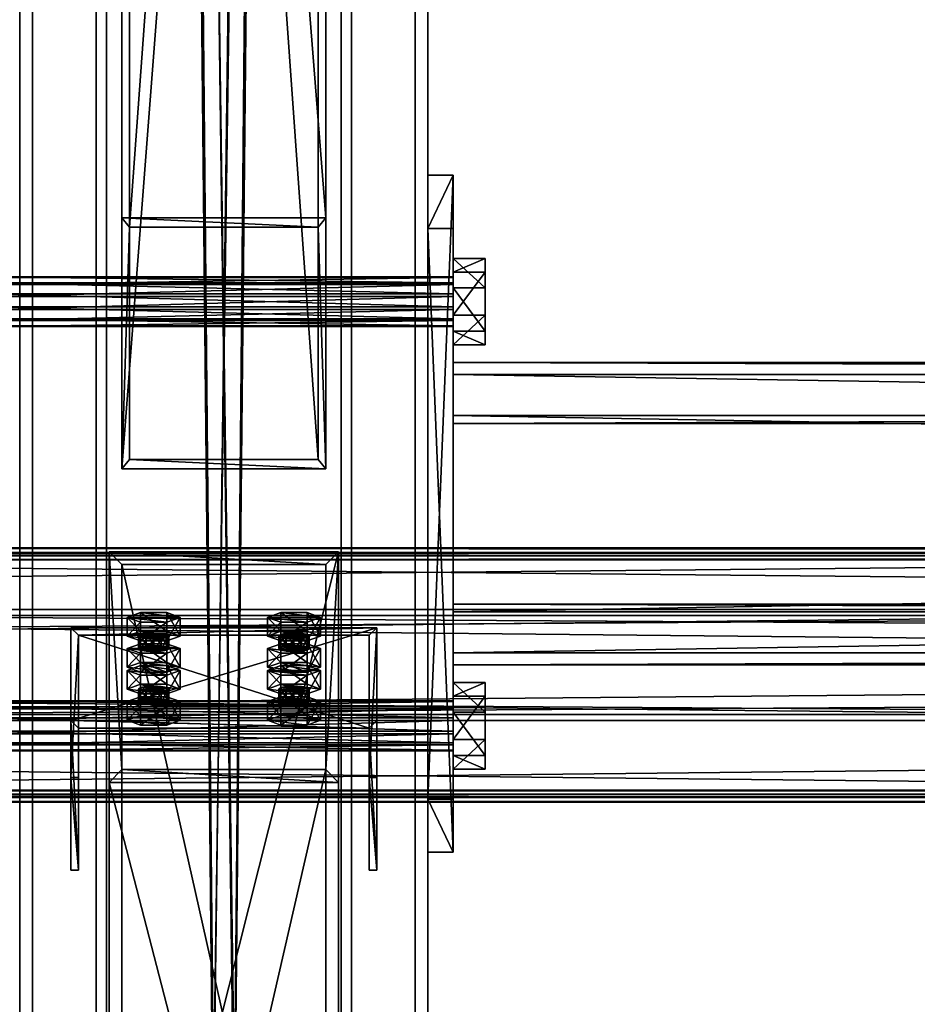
# Model space of a CAD drawing. Header units: millimetres. Extents: x -333 to 67333, y -930 to 39730.
# Tile 637 of 656: x 5420 to 5772, y 24883 to 25269. Entities that reach past the tile are written whole.
import ezdxf

# ---------------------------------------------------------------- set-up
doc = ezdxf.new("R2010")
doc.units = ezdxf.units.MM
for name, color, linetype in [('13', 7, 'Continuous'), ('3', 7, 'Continuous'), ('4', 7, 'Continuous'), ('5', 7, 'Continuous'), ('6', 7, 'Continuous'), ('7', 7, 'Continuous'), ('95', 7, 'Continuous'), ('99', 7, 'Continuous')]:
    doc.layers.add(name, color=color, linetype=linetype)

msp = doc.modelspace()

# ---------------------------------------------------------------- meshes
at = {"layer": '13', "color": 30}
mesh = msp.add_polyface(dxfattribs=at)
corners = [(-330.01, 24965.81, 6372.77), (-330.01, 25038.2, 6357.38), (6099.99, 25038.2, 6357.38), (6099.99, 24965.81, 6372.77), (-330.01, 24997.03, 6163.71), (6099.99, 24997.03, 6163.71), (-330.01, 25057.68, 6150.82), (6099.99, 25057.68, 6150.82), (-330.01, 25060.38, 6163.54), (6099.99, 25060.38, 6163.54), (-330.01, 25062.33, 6163.12), (6099.99, 25062.33, 6163.12), (-330.01, 25059.22, 6148.45), (6099.99, 25059.22, 6148.45), (-330.01, 24994.66, 6162.17), (6099.99, 24994.66, 6162.17), (-330.01, 25035.82, 6355.84), (6099.99, 25035.82, 6355.84), (-330.01, 24967.35, 6370.4), (6099.99, 24967.35, 6370.4), (-330.01, 24964.65, 6357.68), (6099.99, 24964.65, 6357.68), (-330.01, 24962.69, 6358.1), (6099.99, 24962.69, 6358.1)]
mesh.append_faces([[corners[k] for k in face] for face in [(0, 2, 3, 3), (1, 5, 2, 2), (4, 7, 5, 5), (6, 9, 7, 7), (8, 11, 9, 9), (10, 13, 11, 11), (12, 15, 13, 13), (14, 17, 15, 15), (16, 19, 17, 17), (18, 21, 19, 19), (20, 23, 21, 21), (22, 3, 23, 23), (20, 0, 22, 22), (8, 12, 10, 10), (11, 7, 9, 9)]], dxfattribs={"vtx0": -1, "color": 30})
mesh.append_faces([[corners[k] for k in face] for face in [(0, 16, 1, 1), (16, 0, 18, 18), (18, 0, 20, 20), (12, 6, 14, 14), (14, 1, 16, 16), (3, 19, 23, 23), (19, 2, 17, 17), (17, 2, 15, 15), (15, 5, 13, 13)]], dxfattribs={"vtx0": -1, "vtx1": -1, "color": 30})
mesh.append_faces([[corners[k] for k in face] for face in [(12, 8, 6, 6), (14, 6, 4, 4), (14, 4, 1, 1), (7, 11, 13, 13), (19, 3, 2, 2), (15, 2, 5, 5), (13, 5, 7, 7)]], dxfattribs={"vtx0": -1, "vtx2": -1, "vtx3": -1, "color": 30})
mesh.append_faces([[corners[k] for k in face] for face in [(21, 23, 19, 19)]], dxfattribs={"vtx1": -1, "color": 30})
mesh.append_faces([[corners[k] for k in face] for face in [(0, 1, 2, 2), (1, 4, 5, 5), (4, 6, 7, 7), (6, 8, 9, 9), (8, 10, 11, 11), (10, 12, 13, 13), (12, 14, 15, 15), (14, 16, 17, 17), (16, 18, 19, 19), (18, 20, 21, 21), (20, 22, 23, 23), (22, 0, 3, 3)]], dxfattribs={"vtx2": -1, "vtx3": -1, "color": 30})
mesh = msp.add_polyface(dxfattribs=at)
corners = [(4899.99, 24965.81, 6372.77), (4899.99, 25038.2, 6357.38), (11699.99, 25038.2, 6357.38), (11699.99, 24965.81, 6372.77), (4899.99, 24997.03, 6163.71), (11699.99, 24997.03, 6163.71), (4899.99, 25057.68, 6150.82), (11699.99, 25057.68, 6150.82), (4899.99, 25060.38, 6163.54), (11699.99, 25060.38, 6163.54), (4899.99, 25062.33, 6163.12), (11699.99, 25062.33, 6163.12), (4899.99, 25059.22, 6148.45), (11699.99, 25059.22, 6148.45), (4899.99, 24994.66, 6162.17), (11699.99, 24994.66, 6162.17), (4899.99, 25035.82, 6355.84), (11699.99, 25035.82, 6355.84), (4899.99, 24967.35, 6370.4), (11699.99, 24967.35, 6370.4), (4899.99, 24964.65, 6357.68), (11699.99, 24964.65, 6357.68), (4899.99, 24962.69, 6358.1), (11699.99, 24962.69, 6358.1)]
mesh.append_faces([[corners[k] for k in face] for face in [(0, 2, 3, 3), (1, 5, 2, 2), (4, 7, 5, 5), (6, 9, 7, 7), (8, 11, 9, 9), (10, 13, 11, 11), (12, 15, 13, 13), (14, 17, 15, 15), (16, 19, 17, 17), (18, 21, 19, 19), (20, 23, 21, 21), (22, 3, 23, 23), (20, 0, 22, 22), (8, 12, 10, 10), (11, 7, 9, 9)]], dxfattribs={"vtx0": -1, "color": 30})
mesh.append_faces([[corners[k] for k in face] for face in [(0, 16, 1, 1), (16, 0, 18, 18), (18, 0, 20, 20), (12, 6, 14, 14), (14, 1, 16, 16), (3, 19, 23, 23), (19, 2, 17, 17), (17, 2, 15, 15), (15, 5, 13, 13)]], dxfattribs={"vtx0": -1, "vtx1": -1, "color": 30})
mesh.append_faces([[corners[k] for k in face] for face in [(12, 8, 6, 6), (14, 6, 4, 4), (14, 4, 1, 1), (7, 11, 13, 13), (19, 3, 2, 2), (15, 2, 5, 5), (13, 5, 7, 7)]], dxfattribs={"vtx0": -1, "vtx2": -1, "vtx3": -1, "color": 30})
mesh.append_faces([[corners[k] for k in face] for face in [(21, 23, 19, 19)]], dxfattribs={"vtx1": -1, "color": 30})
mesh.append_faces([[corners[k] for k in face] for face in [(0, 1, 2, 2), (1, 4, 5, 5), (4, 6, 7, 7), (6, 8, 9, 9), (8, 10, 11, 11), (10, 12, 13, 13), (12, 14, 15, 15), (14, 16, 17, 17), (16, 18, 19, 19), (18, 20, 21, 21), (20, 22, 23, 23), (22, 0, 3, 3)]], dxfattribs={"vtx2": -1, "vtx3": -1, "color": 30})
at = {"layer": '3', "color": 91}
mesh = msp.add_polyface(dxfattribs=at)
corners = [(5537, 25097.01, 5976.91), (5463, 25097.01, 5976.91), (5463, 26137.01, 3783.11), (5537, 26137.01, 3783.11), (5463, 25188.08, 5957.55), (5463, 26203.88, 3814.81), (5537, 25188.08, 5957.55), (5537, 26203.88, 3814.81), (5540, 25093.32, 5977.69), (5540, 25191.77, 5956.77), (5540, 26206.59, 3816.09), (5540, 26134.3, 3781.82), (5460, 25191.77, 5956.77), (5460, 26206.59, 3816.09), (5460, 25093.32, 5977.69), (5460, 26134.3, 3781.82)]
mesh.append_faces([[corners[k] for k in face] for face in [(0, 2, 3, 3), (1, 5, 2, 2), (4, 7, 5, 5), (6, 3, 7, 7), (8, 10, 11, 11), (9, 13, 10, 10), (12, 15, 13, 13), (14, 11, 15, 15)]], dxfattribs={"vtx0": -1, "color": 91})
mesh.append_faces([[corners[k] for k in face] for face in [(9, 6, 12, 12), (6, 8, 0, 0), (0, 8, 1, 1), (12, 4, 14, 14), (4, 12, 6, 6), (14, 1, 8, 8), (11, 3, 15, 15), (3, 10, 7, 7), (7, 10, 5, 5), (15, 2, 13, 13), (2, 15, 3, 3), (13, 5, 10, 10)]], dxfattribs={"vtx0": -1, "vtx1": -1, "color": 91})
mesh.append_faces([[corners[k] for k in face] for face in [(6, 9, 8, 8), (14, 4, 1, 1), (3, 11, 10, 10), (13, 2, 5, 5)]], dxfattribs={"vtx0": -1, "vtx2": -1, "vtx3": -1, "color": 91})
mesh.append_faces([[corners[k] for k in face] for face in [(0, 1, 2, 2), (1, 4, 5, 5), (4, 6, 7, 7), (6, 0, 3, 3), (8, 9, 10, 10), (9, 12, 13, 13), (12, 14, 15, 15), (14, 8, 11, 11)]], dxfattribs={"vtx2": -1, "vtx3": -1, "color": 91})
at = {"layer": '4', "color": 171}
mesh = msp.add_polyface(dxfattribs=at)
corners = [(5460, 25055.81, 5985.67), (5540, 25055.81, 5985.67), (5540, 24699.69, 5226.59), (5460, 24699.69, 5226.59), (5540, 24975.46, 6002.74), (5540, 24627.27, 5260.57), (5460, 24975.46, 6002.74), (5460, 24627.27, 5260.57), (5455, 25060.84, 5984.6), (5455, 24970.44, 6003.81), (5455, 24622.74, 5262.69), (5455, 24704.22, 5224.47), (5545, 24970.44, 6003.81), (5545, 24622.74, 5262.69), (5545, 25060.84, 5984.6), (5545, 24704.22, 5224.47)]
mesh.append_faces([[corners[k] for k in face] for face in [(0, 2, 3, 3), (1, 5, 2, 2), (4, 7, 5, 5), (6, 3, 7, 7), (8, 10, 11, 11), (9, 13, 10, 10), (12, 15, 13, 13), (14, 11, 15, 15)]], dxfattribs={"vtx0": -1, "color": 171})
mesh.append_faces([[corners[k] for k in face] for face in [(9, 6, 12, 12), (6, 8, 0, 0), (0, 8, 1, 1), (12, 4, 14, 14), (4, 12, 6, 6), (14, 1, 8, 8), (11, 3, 15, 15), (3, 10, 7, 7), (7, 10, 5, 5), (15, 2, 13, 13), (2, 15, 3, 3), (13, 5, 10, 10)]], dxfattribs={"vtx0": -1, "vtx1": -1, "color": 171})
mesh.append_faces([[corners[k] for k in face] for face in [(6, 9, 8, 8), (14, 4, 1, 1), (3, 11, 10, 10), (13, 2, 5, 5)]], dxfattribs={"vtx0": -1, "vtx2": -1, "vtx3": -1, "color": 171})
mesh.append_faces([[corners[k] for k in face] for face in [(0, 1, 2, 2), (1, 4, 5, 5), (4, 6, 7, 7), (6, 0, 3, 3), (8, 9, 10, 10), (9, 12, 13, 13), (12, 14, 15, 15), (14, 8, 11, 11)]], dxfattribs={"vtx2": -1, "vtx3": -1, "color": 171})
at = {"layer": '5', "color": 131}
mesh = msp.add_polyface(dxfattribs=at)
corners = [(5454, 29385.28, 2984), (5546, 29385.28, 2984), (5546, 19415.31, 2984), (5454, 19415.31, 2984), (5546, 29385.28, 3076), (5546, 19415.31, 3076), (5454, 29385.28, 3076), (5454, 19415.31, 3076), (5450, 29385.28, 2980), (5450, 29385.28, 3080), (5450, 19415.31, 3080), (5450, 19415.31, 2980), (5550, 29385.28, 3080), (5550, 19415.31, 3080), (5550, 29385.28, 2980), (5550, 19415.31, 2980)]
mesh.append_faces([[corners[k] for k in face] for face in [(0, 2, 3, 3), (1, 5, 2, 2), (4, 7, 5, 5), (6, 3, 7, 7), (8, 10, 11, 11), (9, 13, 10, 10), (12, 15, 13, 13), (14, 11, 15, 15)]], dxfattribs={"vtx0": -1, "color": 131})
mesh.append_faces([[corners[k] for k in face] for face in [(9, 6, 12, 12), (6, 8, 0, 0), (0, 8, 1, 1), (12, 4, 14, 14), (4, 12, 6, 6), (14, 1, 8, 8), (11, 3, 15, 15), (3, 10, 7, 7), (7, 10, 5, 5), (15, 2, 13, 13), (2, 15, 3, 3), (13, 5, 10, 10)]], dxfattribs={"vtx0": -1, "vtx1": -1, "color": 131})
mesh.append_faces([[corners[k] for k in face] for face in [(6, 9, 8, 8), (14, 4, 1, 1), (3, 11, 10, 10), (13, 2, 5, 5)]], dxfattribs={"vtx0": -1, "vtx2": -1, "vtx3": -1, "color": 131})
mesh.append_faces([[corners[k] for k in face] for face in [(0, 1, 2, 2), (1, 4, 5, 5), (4, 6, 7, 7), (6, 0, 3, 3), (8, 9, 10, 10), (9, 12, 13, 13), (12, 14, 15, 15), (14, 8, 11, 11)]], dxfattribs={"vtx2": -1, "vtx3": -1, "color": 131})
mesh = msp.add_polyface(dxfattribs=at)
corners = [(11009.95, 25111.2, 6008.63), (11009.95, 25021.21, 6027.75), (5589.94, 25021.21, 6027.75), (5589.94, 25111.2, 6008.63), (11009.95, 25040.33, 6117.74), (5589.94, 25040.33, 6117.74), (11009.95, 25130.32, 6098.62), (5589.94, 25130.32, 6098.62), (11009.95, 25114.28, 6003.88), (11009.95, 25135.07, 6101.7), (5589.94, 25135.07, 6101.7), (5589.94, 25114.28, 6003.88), (11009.95, 25037.25, 6122.49), (5589.94, 25037.25, 6122.49), (11009.95, 25016.46, 6024.67), (5589.94, 25016.46, 6024.67)]
mesh.append_faces([[corners[k] for k in face] for face in [(0, 2, 3, 3), (1, 5, 2, 2), (4, 7, 5, 5), (6, 3, 7, 7), (8, 10, 11, 11), (9, 13, 10, 10), (12, 15, 13, 13), (14, 11, 15, 15)]], dxfattribs={"vtx0": -1, "color": 131})
mesh.append_faces([[corners[k] for k in face] for face in [(6, 8, 0, 0), (12, 4, 14, 14), (11, 3, 15, 15), (3, 10, 7, 7), (7, 10, 5, 5), (15, 2, 13, 13), (2, 15, 3, 3), (13, 5, 10, 10)]], dxfattribs={"vtx0": -1, "vtx1": -1, "color": 131})
mesh.append_faces([[corners[k] for k in face] for face in [(9, 6, 4, 4), (6, 9, 8, 8), (0, 8, 14, 14), (4, 12, 9, 9), (14, 4, 1, 1), (14, 1, 0, 0), (3, 11, 10, 10), (13, 2, 5, 5)]], dxfattribs={"vtx0": -1, "vtx2": -1, "vtx3": -1, "color": 131})
mesh.append_faces([[corners[k] for k in face] for face in [(0, 1, 2, 2), (1, 4, 5, 5), (4, 6, 7, 7), (6, 0, 3, 3), (8, 9, 10, 10), (9, 12, 13, 13), (12, 14, 15, 15), (14, 8, 11, 11)]], dxfattribs={"vtx2": -1, "vtx3": -1, "color": 131})
at = {"layer": '6', "color": 2}
mesh = msp.add_polyface(dxfattribs=at)
corners = [(5420, 19420.14, 7183.53), (5580, 19420.14, 7183.53), (5580, 30845.34, 4755.1), (5420, 30845.34, 4755.1), (5420, 19420.14, 7347.1), (5420, 30878.6, 4911.61), (5580, 19420.14, 7347.1), (5580, 30878.6, 4911.61), (5575, 30846.38, 4759.99), (5425, 30846.38, 4759.99), (5425, 30877.56, 4906.72), (5575, 30877.56, 4906.72), (5425, 19420.14, 7341.99), (5575, 19420.14, 7341.99), (5425, 19420.14, 7188.64), (5575, 19420.14, 7188.64)]
mesh.append_faces([[corners[k] for k in face] for face in [(0, 2, 3, 3), (4, 3, 5, 5), (6, 5, 7, 7), (1, 7, 2, 2), (12, 11, 10, 10), (14, 10, 9, 9), (15, 9, 8, 8), (13, 8, 11, 11)]], dxfattribs={"vtx0": -1, "color": 2})
mesh.append_faces([[corners[k] for k in face] for face in [(2, 8, 3, 3), (8, 7, 11, 11), (11, 7, 10, 10), (3, 9, 5, 5), (9, 3, 8, 8), (5, 10, 7, 7), (4, 12, 0, 0), (12, 6, 13, 13), (13, 6, 15, 15), (0, 14, 1, 1), (14, 0, 12, 12), (1, 15, 6, 6)]], dxfattribs={"vtx0": -1, "vtx1": -1, "color": 2})
mesh.append_faces([[corners[k] for k in face] for face in [(8, 2, 7, 7), (5, 9, 10, 10), (12, 4, 6, 6), (1, 14, 15, 15)]], dxfattribs={"vtx0": -1, "vtx2": -1, "vtx3": -1, "color": 2})
mesh.append_faces([[corners[k] for k in face] for face in [(0, 1, 2, 2), (4, 0, 3, 3), (6, 4, 5, 5), (1, 6, 7, 7), (12, 13, 11, 11), (14, 12, 10, 10), (15, 14, 9, 9), (13, 15, 8, 8)]], dxfattribs={"vtx2": -1, "vtx3": -1, "color": 2})
at = {"layer": '7', "color": 6}
mesh = msp.add_polyface(dxfattribs=at)
corners = [(5559.99, 25031.04, 6333.35), (5439.99, 25031.04, 6333.35), (5439.99, 24994.66, 6162.17), (5559.99, 24994.66, 6162.17), (5439.99, 24972.35, 6345.82), (5439.99, 24935.97, 6174.64), (5442.99, 24972.35, 6345.82), (5442.99, 24935.97, 6174.64), (5442.99, 25028.11, 6333.97), (5442.99, 24991.72, 6162.79), (5556.99, 25028.11, 6333.97), (5556.99, 24991.72, 6162.79), (5556.99, 24972.35, 6345.82), (5556.99, 24935.97, 6174.64), (5559.99, 24972.35, 6345.82), (5559.99, 24935.97, 6174.64)]
mesh.append_faces([[corners[k] for k in face] for face in [(0, 2, 3, 3), (1, 5, 2, 2), (4, 7, 5, 5), (6, 9, 7, 7), (8, 11, 9, 9), (10, 13, 11, 11), (12, 15, 13, 13), (14, 3, 15, 15), (12, 0, 14, 14), (7, 2, 5, 5)]], dxfattribs={"vtx0": -1, "color": 6})
mesh.append_faces([[corners[k] for k in face] for face in [(1, 8, 4, 4), (8, 0, 10, 10), (10, 0, 12, 12), (3, 11, 15, 15), (11, 2, 9, 9), (9, 2, 7, 7)]], dxfattribs={"vtx0": -1, "vtx1": -1, "color": 6})
mesh.append_faces([[corners[k] for k in face] for face in [(8, 1, 0, 0), (11, 3, 2, 2)]], dxfattribs={"vtx0": -1, "vtx2": -1, "vtx3": -1, "color": 6})
mesh.append_faces([[corners[k] for k in face] for face in [(6, 4, 8, 8), (13, 15, 11, 11)]], dxfattribs={"vtx1": -1, "color": 6})
mesh.append_faces([[corners[k] for k in face] for face in [(0, 1, 2, 2), (1, 4, 5, 5), (4, 6, 7, 7), (6, 8, 9, 9), (8, 10, 11, 11), (10, 12, 13, 13), (12, 14, 15, 15), (14, 0, 3, 3)]], dxfattribs={"vtx2": -1, "vtx3": -1, "color": 6})
at = {"layer": '95', "color": 7}
mesh = msp.add_polyface(dxfattribs=at)
corners = [(5409.94, 25168.69, 6043.43), (5409.94, 25166.34, 6038.82), (5589.94, 25166.34, 6038.82), (5589.94, 25168.69, 6043.43), (5409.94, 25162, 6036), (5589.94, 25162, 6036), (5409.94, 25156.83, 6035.73), (5589.94, 25156.83, 6035.73), (5409.94, 25152.22, 6038.08), (5589.94, 25152.22, 6038.08), (5409.94, 25149.4, 6042.42), (5589.94, 25149.4, 6042.42), (5409.94, 25149.13, 6047.59), (5589.94, 25149.13, 6047.59), (5409.94, 25151.48, 6052.2), (5589.94, 25151.48, 6052.2), (5409.94, 25155.82, 6055.02), (5589.94, 25155.82, 6055.02), (5409.94, 25160.99, 6055.29), (5589.94, 25160.99, 6055.29), (5409.94, 25165.6, 6052.94), (5589.94, 25165.6, 6052.94), (5409.94, 25168.42, 6048.6), (5589.94, 25168.42, 6048.6), (5589.94, 25175.85, 6041.91), (5589.94, 25164.26, 6029.04), (5602.44, 25164.26, 6029.04), (5602.44, 25175.85, 6041.91), (5589.94, 25147.32, 6032.64), (5602.44, 25147.32, 6032.64), (5589.94, 25141.97, 6049.11), (5602.44, 25141.97, 6049.11), (5589.94, 25153.56, 6061.99), (5602.44, 25153.56, 6061.99), (5589.94, 25170.5, 6058.39), (5602.44, 25170.5, 6058.39), (5397.44, 25175.85, 6041.91), (5397.44, 25164.26, 6029.04), (5409.94, 25164.26, 6029.04), (5409.94, 25175.85, 6041.91), (5397.44, 25147.32, 6032.64), (5409.94, 25147.32, 6032.64), (5397.44, 25141.97, 6049.11), (5409.94, 25141.97, 6049.11), (5397.44, 25153.56, 6061.99), (5409.94, 25153.56, 6061.99), (5397.44, 25170.5, 6058.39), (5409.94, 25170.5, 6058.39), (5409.94, 25002.4, 6078.78), (5409.94, 25000.05, 6074.17), (5589.94, 25000.05, 6074.17), (5589.94, 25002.4, 6078.78), (5409.94, 24995.71, 6071.35), (5589.94, 24995.71, 6071.35), (5409.94, 24990.54, 6071.08), (5589.94, 24990.54, 6071.08), (5409.94, 24985.93, 6073.43), (5589.94, 24985.93, 6073.43), (5409.94, 24983.11, 6077.77), (5589.94, 24983.11, 6077.77), (5409.94, 24982.84, 6082.94), (5589.94, 24982.84, 6082.94), (5409.94, 24985.19, 6087.55), (5589.94, 24985.19, 6087.55), (5409.94, 24989.53, 6090.37), (5589.94, 24989.53, 6090.37), (5409.94, 24994.7, 6090.64), (5589.94, 24994.7, 6090.64), (5409.94, 24999.31, 6088.29), (5589.94, 24999.31, 6088.29), (5409.94, 25002.13, 6083.95), (5589.94, 25002.13, 6083.95), (5589.94, 25009.57, 6077.26), (5589.94, 24997.98, 6064.38), (5602.44, 24997.98, 6064.38), (5602.44, 25009.57, 6077.26), (5589.94, 24981.03, 6067.99), (5602.44, 24981.03, 6067.99), (5589.94, 24975.68, 6084.46), (5602.44, 24975.68, 6084.46), (5589.94, 24987.27, 6097.33), (5602.44, 24987.27, 6097.33), (5589.94, 25004.21, 6093.73), (5602.44, 25004.21, 6093.73), (5397.44, 25009.57, 6077.26), (5397.44, 24997.98, 6064.38), (5409.94, 24997.98, 6064.38), (5409.94, 25009.57, 6077.26), (5397.44, 24981.03, 6067.99), (5409.94, 24981.03, 6067.99), (5397.44, 24975.68, 6084.46), (5409.94, 24975.68, 6084.46), (5397.44, 24987.27, 6097.33), (5409.94, 24987.27, 6097.33), (5397.44, 25004.21, 6093.73), (5409.94, 25004.21, 6093.73)]
mesh.append_faces([[corners[k] for k in face] for face in [(0, 2, 3, 3), (1, 5, 2, 2), (4, 7, 5, 5), (6, 9, 7, 7), (8, 11, 9, 9), (10, 13, 11, 11), (12, 15, 13, 13), (14, 17, 15, 15), (16, 19, 17, 17), (18, 21, 19, 19), (20, 23, 21, 21), (22, 3, 23, 23), (4, 8, 6, 6), (18, 22, 20, 20), (21, 17, 19, 19), (11, 7, 9, 9), (24, 26, 27, 27), (25, 29, 26, 26), (28, 31, 29, 29), (30, 33, 31, 31), (32, 35, 33, 33), (34, 27, 35, 35), (25, 30, 28, 28), (32, 24, 34, 34), (27, 33, 35, 35), (31, 26, 29, 29), (36, 38, 39, 39), (37, 41, 38, 38), (40, 43, 41, 41), (42, 45, 43, 43), (44, 47, 45, 45), (46, 39, 47, 47), (37, 42, 40, 40), (44, 36, 46, 46), (39, 45, 47, 47), (43, 38, 41, 41), (48, 50, 51, 51), (49, 53, 50, 50), (52, 55, 53, 53), (54, 57, 55, 55), (56, 59, 57, 57), (58, 61, 59, 59), (60, 63, 61, 61), (62, 65, 63, 63), (64, 67, 65, 65), (66, 69, 67, 67), (68, 71, 69, 69), (70, 51, 71, 71), (52, 56, 54, 54), (66, 70, 68, 68), (71, 67, 69, 69), (59, 55, 57, 57), (72, 74, 75, 75), (73, 77, 74, 74), (76, 79, 77, 77), (78, 81, 79, 79), (80, 83, 81, 81), (82, 75, 83, 83), (73, 78, 76, 76), (80, 72, 82, 82), (75, 81, 83, 83), (79, 74, 77, 77), (84, 86, 87, 87), (85, 89, 86, 86), (88, 91, 89, 89), (90, 93, 91, 91), (92, 95, 93, 93), (94, 87, 95, 95), (85, 90, 88, 88), (92, 84, 94, 94), (87, 93, 95, 95), (91, 86, 89, 89)]], dxfattribs={"vtx0": -1, "color": 7})
mesh.append_faces([[corners[k] for k in face] for face in [(8, 4, 10, 10), (10, 1, 12, 12), (12, 0, 14, 14), (14, 22, 16, 16), (16, 22, 18, 18), (17, 3, 15, 15), (15, 2, 13, 13), (13, 5, 11, 11), (30, 24, 32, 32), (33, 26, 31, 31), (42, 36, 44, 44), (45, 38, 43, 43), (56, 52, 58, 58), (58, 49, 60, 60), (60, 48, 62, 62), (62, 48, 64, 64), (64, 70, 66, 66), (67, 71, 65, 65), (65, 51, 63, 63), (63, 50, 61, 61), (61, 53, 59, 59), (78, 72, 80, 80), (81, 75, 79, 79), (90, 84, 92, 92), (93, 87, 91, 91)]], dxfattribs={"vtx0": -1, "vtx1": -1, "color": 7})
mesh.append_faces([[corners[k] for k in face] for face in [(10, 4, 1, 1), (12, 1, 0, 0), (14, 0, 22, 22), (17, 21, 23, 23), (17, 23, 3, 3), (15, 3, 2, 2), (13, 2, 5, 5), (11, 5, 7, 7), (30, 25, 24, 24), (33, 27, 26, 26), (42, 37, 36, 36), (45, 39, 38, 38), (58, 52, 49, 49), (60, 49, 48, 48), (64, 48, 70, 70), (65, 71, 51, 51), (63, 51, 50, 50), (61, 50, 53, 53), (59, 53, 55, 55), (78, 73, 72, 72), (79, 75, 74, 74), (90, 85, 84, 84), (91, 87, 86, 86)]], dxfattribs={"vtx0": -1, "vtx2": -1, "vtx3": -1, "color": 7})
mesh.append_faces([[corners[k] for k in face] for face in [(0, 1, 2, 2), (1, 4, 5, 5), (4, 6, 7, 7), (6, 8, 9, 9), (8, 10, 11, 11), (10, 12, 13, 13), (12, 14, 15, 15), (14, 16, 17, 17), (16, 18, 19, 19), (18, 20, 21, 21), (20, 22, 23, 23), (22, 0, 3, 3), (24, 25, 26, 26), (25, 28, 29, 29), (28, 30, 31, 31), (30, 32, 33, 33), (32, 34, 35, 35), (34, 24, 27, 27), (36, 37, 38, 38), (37, 40, 41, 41), (40, 42, 43, 43), (42, 44, 45, 45), (44, 46, 47, 47), (46, 36, 39, 39), (48, 49, 50, 50), (49, 52, 53, 53), (52, 54, 55, 55), (54, 56, 57, 57), (56, 58, 59, 59), (58, 60, 61, 61), (60, 62, 63, 63), (62, 64, 65, 65), (64, 66, 67, 67), (66, 68, 69, 69), (68, 70, 71, 71), (70, 48, 51, 51), (72, 73, 74, 74), (73, 76, 77, 77), (76, 78, 79, 79), (78, 80, 81, 81), (80, 82, 83, 83), (82, 72, 75, 75), (84, 85, 86, 86), (85, 88, 89, 89), (88, 90, 91, 91), (90, 92, 93, 93), (92, 94, 95, 95), (94, 84, 87, 87)]], dxfattribs={"vtx2": -1, "vtx3": -1, "color": 7})
at = {"layer": '95', "color": 20}
mesh = msp.add_polyface(dxfattribs=at)
corners = [(5478.49, 25027.8, 6308.48), (5477.69, 25027.18, 6305.54), (5477.69, 25022.29, 6306.58), (5467.29, 25027.18, 6305.54), (5466.49, 25027.8, 6308.48), (5466.49, 25022.91, 6309.52), (5467.29, 25028.42, 6311.41), (5467.29, 25023.53, 6312.45), (5469.49, 25028.88, 6313.56), (5469.49, 25023.99, 6314.6), (5472.49, 25029.05, 6314.35), (5472.49, 25024.16, 6315.39), (5475.49, 25028.88, 6313.56), (5475.49, 25023.99, 6314.6), (5477.69, 25028.42, 6311.41), (5477.69, 25023.53, 6312.45), (5478.49, 25022.91, 6309.52), (5475.49, 25026.72, 6303.39), (5469.49, 25026.72, 6303.39), (5472.49, 25026.55, 6302.61), (5482.88, 25035.14, 6306.92), (5477.69, 25033.27, 6298.11), (5477.69, 25025.93, 6299.67), (5482.88, 25027.8, 6308.48), (5467.29, 25033.27, 6298.11), (5467.29, 25025.93, 6299.67), (5462.1, 25035.14, 6306.92), (5462.1, 25027.8, 6308.48), (5467.29, 25037.01, 6315.72), (5467.29, 25029.67, 6317.28), (5477.69, 25037.01, 6315.72), (5477.69, 25029.67, 6317.28)]
mesh.append_faces([[corners[k] for k in face] for face in [(6, 9, 7, 7), (8, 11, 9, 9), (10, 13, 11, 11), (12, 15, 13, 13), (17, 18, 19, 19), (10, 14, 12, 12), (20, 22, 23, 23), (21, 25, 22, 22), (24, 27, 25, 25), (26, 29, 27, 27), (28, 31, 29, 29), (30, 23, 31, 31), (21, 26, 24, 24), (28, 20, 30, 30), (23, 29, 31, 31), (27, 22, 25, 25)]], dxfattribs={"vtx0": -1, "color": 20})
mesh.append_faces([[corners[k] for k in face] for face in [(18, 17, 3, 3), (3, 1, 4, 4), (4, 1, 6, 6), (6, 14, 8, 8), (8, 14, 10, 10), (26, 20, 28, 28), (29, 22, 27, 27)]], dxfattribs={"vtx0": -1, "vtx1": -1, "color": 20})
mesh.append_faces([[corners[k] for k in face] for face in [(3, 17, 1, 1), (6, 1, 0, 0), (6, 0, 14, 14), (26, 21, 20, 20), (29, 23, 22, 22)]], dxfattribs={"vtx0": -1, "vtx2": -1, "vtx3": -1, "color": 20})
mesh.append_faces([[corners[k] for k in face] for face in [(0, 1, 2, 2), (3, 4, 5, 5), (4, 6, 7, 7), (6, 8, 9, 9), (8, 10, 11, 11), (10, 12, 13, 13), (12, 14, 15, 15), (14, 0, 16, 16), (20, 21, 22, 22), (21, 24, 25, 25), (24, 26, 27, 27), (26, 28, 29, 29), (28, 30, 31, 31), (30, 20, 23, 23)]], dxfattribs={"vtx2": -1, "vtx3": -1, "color": 20})
mesh = msp.add_polyface(dxfattribs=at)
corners = [(5533.49, 25027.8, 6308.48), (5532.69, 25027.18, 6305.54), (5532.69, 25022.29, 6306.58), (5522.29, 25027.18, 6305.54), (5521.49, 25027.8, 6308.48), (5521.49, 25022.91, 6309.52), (5522.29, 25028.42, 6311.41), (5522.29, 25023.53, 6312.45), (5524.49, 25028.88, 6313.56), (5524.49, 25023.99, 6314.6), (5527.49, 25029.05, 6314.35), (5527.49, 25024.16, 6315.39), (5530.49, 25028.88, 6313.56), (5530.49, 25023.99, 6314.6), (5532.69, 25028.42, 6311.41), (5532.69, 25023.53, 6312.45), (5533.49, 25022.91, 6309.52), (5527.49, 25026.55, 6302.61), (5524.49, 25026.72, 6303.39), (5530.49, 25026.72, 6303.39), (5537.88, 25035.14, 6306.92), (5532.69, 25033.27, 6298.11), (5532.69, 25025.93, 6299.67), (5537.88, 25027.8, 6308.48), (5522.29, 25033.27, 6298.11), (5522.29, 25025.93, 6299.67), (5517.1, 25035.14, 6306.92), (5517.1, 25027.8, 6308.48), (5522.29, 25037.01, 6315.72), (5522.29, 25029.67, 6317.28), (5532.69, 25037.01, 6315.72), (5532.69, 25029.67, 6317.28)]
mesh.append_faces([[corners[k] for k in face] for face in [(6, 9, 7, 7), (8, 11, 9, 9), (10, 13, 11, 11), (12, 15, 13, 13), (17, 3, 18, 18), (8, 12, 10, 10), (20, 22, 23, 23), (21, 25, 22, 22), (24, 27, 25, 25), (26, 29, 27, 27), (28, 31, 29, 29), (30, 23, 31, 31), (21, 26, 24, 24), (28, 20, 30, 30), (23, 29, 31, 31), (27, 22, 25, 25)]], dxfattribs={"vtx0": -1, "color": 20})
mesh.append_faces([[corners[k] for k in face] for face in [(3, 19, 4, 4), (4, 1, 6, 6), (6, 0, 8, 8), (26, 20, 28, 28), (29, 22, 27, 27)]], dxfattribs={"vtx0": -1, "vtx1": -1, "color": 20})
mesh.append_faces([[corners[k] for k in face] for face in [(3, 17, 19, 19), (4, 19, 1, 1), (6, 1, 0, 0), (8, 0, 14, 14), (8, 14, 12, 12), (26, 21, 20, 20), (29, 23, 22, 22)]], dxfattribs={"vtx0": -1, "vtx2": -1, "vtx3": -1, "color": 20})
mesh.append_faces([[corners[k] for k in face] for face in [(0, 1, 2, 2), (3, 4, 5, 5), (4, 6, 7, 7), (6, 8, 9, 9), (8, 10, 11, 11), (10, 12, 13, 13), (12, 14, 15, 15), (14, 0, 16, 16), (20, 21, 22, 22), (21, 24, 25, 25), (24, 26, 27, 27), (26, 28, 29, 29), (28, 30, 31, 31), (30, 20, 23, 23)]], dxfattribs={"vtx2": -1, "vtx3": -1, "color": 20})
mesh = msp.add_polyface(dxfattribs=at)
corners = [(5478.49, 25027.8, 6308.48), (5477.69, 25022.29, 6306.58), (5478.49, 25022.91, 6309.52), (5477.69, 25027.18, 6305.54), (5475.49, 25026.72, 6303.39), (5475.49, 25021.83, 6304.43), (5472.49, 25026.55, 6302.61), (5472.49, 25021.66, 6303.65), (5469.49, 25026.72, 6303.39), (5469.49, 25021.83, 6304.43), (5467.29, 25027.18, 6305.54), (5467.29, 25022.29, 6306.58), (5466.49, 25022.91, 6309.52), (5466.49, 25027.8, 6308.48), (5467.29, 25023.53, 6312.45), (5477.69, 25028.42, 6311.41), (5477.69, 25023.53, 6312.45), (5472.49, 25024.16, 6315.39), (5475.49, 25023.99, 6314.6), (5469.49, 25023.99, 6314.6), (5482.88, 25022.91, 6309.52), (5477.69, 25021.04, 6300.71), (5477.69, 25013.7, 6302.27), (5482.88, 25015.57, 6311.08), (5467.29, 25021.04, 6300.71), (5467.29, 25013.7, 6302.27), (5462.1, 25022.91, 6309.52), (5462.1, 25015.57, 6311.08), (5467.29, 25024.78, 6318.32), (5467.29, 25017.44, 6319.88), (5477.69, 25024.78, 6318.32), (5477.69, 25017.44, 6319.88), (5467.29, 25016.22, 6217.91), (5482.88, 25014.35, 6209.1), (5477.69, 25016.22, 6217.91)]
mesh.append_faces([[corners[k] for k in face] for face in [(0, 1, 2, 2), (3, 5, 1, 1), (4, 7, 5, 5), (6, 9, 7, 7), (8, 11, 9, 9), (10, 12, 11, 11), (13, 14, 12, 12), (15, 2, 16, 16), (16, 17, 18, 18), (11, 7, 9, 9), (20, 22, 23, 23), (21, 25, 22, 22), (24, 27, 25, 25), (26, 29, 27, 27), (28, 31, 29, 29), (30, 23, 31, 31), (21, 26, 24, 24), (28, 20, 30, 30), (23, 29, 31, 31), (32, 33, 34, 34)]], dxfattribs={"vtx0": -1, "color": 20})
mesh.append_faces([[corners[k] for k in face] for face in [(17, 16, 19, 19), (19, 16, 14, 14), (14, 1, 12, 12), (12, 5, 11, 11), (26, 20, 28, 28), (29, 22, 27, 27)]], dxfattribs={"vtx0": -1, "vtx1": -1, "color": 20})
mesh.append_faces([[corners[k] for k in face] for face in [(14, 16, 2, 2), (14, 2, 1, 1), (12, 1, 5, 5), (11, 5, 7, 7), (26, 21, 20, 20), (29, 23, 22, 22)]], dxfattribs={"vtx0": -1, "vtx2": -1, "vtx3": -1, "color": 20})
mesh.append_faces([[corners[k] for k in face] for face in [(3, 4, 5, 5), (4, 6, 7, 7), (6, 8, 9, 9), (8, 10, 11, 11), (20, 21, 22, 22), (21, 24, 25, 25), (24, 26, 27, 27), (26, 28, 29, 29), (28, 30, 31, 31), (30, 20, 23, 23)]], dxfattribs={"vtx2": -1, "vtx3": -1, "color": 20})
mesh = msp.add_polyface(dxfattribs=at)
corners = [(5533.49, 25027.8, 6308.48), (5532.69, 25022.29, 6306.58), (5533.49, 25022.91, 6309.52), (5532.69, 25027.18, 6305.54), (5530.49, 25026.72, 6303.39), (5530.49, 25021.83, 6304.43), (5527.49, 25026.55, 6302.61), (5527.49, 25021.66, 6303.65), (5524.49, 25026.72, 6303.39), (5524.49, 25021.83, 6304.43), (5522.29, 25027.18, 6305.54), (5522.29, 25022.29, 6306.58), (5521.49, 25022.91, 6309.52), (5521.49, 25027.8, 6308.48), (5522.29, 25023.53, 6312.45), (5532.69, 25028.42, 6311.41), (5532.69, 25023.53, 6312.45), (5527.49, 25024.16, 6315.39), (5530.49, 25023.99, 6314.6), (5524.49, 25023.99, 6314.6), (5537.88, 25022.91, 6309.52), (5532.69, 25021.04, 6300.71), (5532.69, 25013.7, 6302.27), (5537.88, 25015.57, 6311.08), (5522.29, 25021.04, 6300.71), (5522.29, 25013.7, 6302.27), (5517.1, 25022.91, 6309.52), (5517.1, 25015.57, 6311.08), (5522.29, 25024.78, 6318.32), (5522.29, 25017.44, 6319.88), (5532.69, 25024.78, 6318.32), (5532.69, 25017.44, 6319.88), (5517.1, 25014.35, 6209.1), (5537.88, 25014.35, 6209.1), (5522.29, 25016.22, 6217.91), (5532.69, 25016.22, 6217.91)]
mesh.append_faces([[corners[k] for k in face] for face in [(0, 1, 2, 2), (3, 5, 1, 1), (4, 7, 5, 5), (6, 9, 7, 7), (8, 11, 9, 9), (10, 12, 11, 11), (13, 14, 12, 12), (15, 2, 16, 16), (16, 17, 18, 18), (11, 7, 9, 9), (20, 22, 23, 23), (21, 25, 22, 22), (24, 27, 25, 25), (26, 29, 27, 27), (28, 31, 29, 29), (30, 23, 31, 31), (21, 26, 24, 24), (28, 20, 30, 30), (23, 29, 31, 31), (34, 33, 35, 35)]], dxfattribs={"vtx0": -1, "color": 20})
mesh.append_faces([[corners[k] for k in face] for face in [(17, 16, 19, 19), (19, 2, 14, 14), (14, 1, 12, 12), (12, 5, 11, 11), (26, 21, 28, 28), (29, 22, 27, 27), (32, 33, 34, 34)]], dxfattribs={"vtx0": -1, "vtx1": -1, "color": 20})
mesh.append_faces([[corners[k] for k in face] for face in [(19, 16, 2, 2), (14, 2, 1, 1), (12, 1, 5, 5), (11, 5, 7, 7), (28, 21, 20, 20)]], dxfattribs={"vtx0": -1, "vtx2": -1, "vtx3": -1, "color": 20})
mesh.append_faces([[corners[k] for k in face] for face in [(3, 4, 5, 5), (4, 6, 7, 7), (6, 8, 9, 9), (8, 10, 11, 11), (20, 21, 22, 22), (21, 24, 25, 25), (24, 26, 27, 27), (26, 28, 29, 29), (28, 30, 31, 31), (30, 20, 23, 23)]], dxfattribs={"vtx2": -1, "vtx3": -1, "color": 20})
mesh = msp.add_polyface(dxfattribs=at)
corners = [(5462.1, 25015.57, 6311.08), (5477.69, 25013.7, 6302.27), (5467.29, 25013.7, 6302.27), (5478.49, 25007.01, 6210.66), (5477.69, 25006.39, 6207.73), (5477.69, 25001.5, 6208.77), (5467.29, 25006.39, 6207.73), (5466.49, 25007.01, 6210.66), (5466.49, 25002.12, 6211.7), (5467.29, 25007.63, 6213.6), (5467.29, 25002.74, 6214.64), (5469.49, 25008.09, 6215.75), (5469.49, 25003.2, 6216.78), (5472.49, 25008.26, 6216.53), (5472.49, 25003.37, 6217.57), (5475.49, 25008.09, 6215.75), (5475.49, 25003.2, 6216.78), (5477.69, 25007.63, 6213.6), (5477.69, 25002.74, 6214.64), (5478.49, 25002.12, 6211.7), (5475.49, 25005.93, 6205.58), (5469.49, 25005.93, 6205.58), (5472.49, 25005.76, 6204.79), (5482.88, 25014.35, 6209.1), (5477.69, 25012.47, 6200.3), (5477.69, 25005.14, 6201.86), (5482.88, 25007.01, 6210.66), (5467.29, 25012.47, 6200.3), (5467.29, 25005.14, 6201.86), (5462.1, 25014.35, 6209.1), (5462.1, 25007.01, 6210.66), (5467.29, 25016.22, 6217.91), (5467.29, 25008.88, 6219.47), (5477.69, 25016.22, 6217.91), (5477.69, 25008.88, 6219.47)]
mesh.append_faces([[corners[k] for k in face] for face in [(0, 1, 2, 2), (9, 12, 10, 10), (11, 14, 12, 12), (13, 16, 14, 14), (15, 18, 16, 16), (20, 21, 22, 22), (13, 17, 15, 15), (23, 25, 26, 26), (24, 28, 25, 25), (27, 30, 28, 28), (29, 32, 30, 30), (31, 34, 32, 32), (33, 26, 34, 34), (24, 29, 27, 27), (26, 32, 34, 34), (30, 25, 28, 28)]], dxfattribs={"vtx0": -1, "color": 20})
mesh.append_faces([[corners[k] for k in face] for face in [(21, 20, 6, 6), (6, 20, 7, 7), (7, 4, 9, 9), (9, 17, 11, 11), (11, 17, 13, 13), (29, 24, 31, 31), (32, 25, 30, 30)]], dxfattribs={"vtx0": -1, "vtx1": -1, "color": 20})
mesh.append_faces([[corners[k] for k in face] for face in [(7, 20, 4, 4), (9, 4, 3, 3), (9, 3, 17, 17), (31, 24, 23, 23), (32, 26, 25, 25)]], dxfattribs={"vtx0": -1, "vtx2": -1, "vtx3": -1, "color": 20})
mesh.append_faces([[corners[k] for k in face] for face in [(3, 4, 5, 5), (6, 7, 8, 8), (7, 9, 10, 10), (9, 11, 12, 12), (11, 13, 14, 14), (13, 15, 16, 16), (15, 17, 18, 18), (17, 3, 19, 19), (23, 24, 25, 25), (24, 27, 28, 28), (27, 29, 30, 30), (29, 31, 32, 32), (31, 33, 34, 34), (33, 23, 26, 26)]], dxfattribs={"vtx2": -1, "vtx3": -1, "color": 20})
mesh = msp.add_polyface(dxfattribs=at)
corners = [(5522.29, 25017.44, 6319.88), (5537.88, 25015.57, 6311.08), (5532.69, 25013.7, 6302.27), (5517.1, 25015.57, 6311.08), (5522.29, 25013.7, 6302.27), (5533.49, 25007.01, 6210.66), (5532.69, 25006.39, 6207.73), (5532.69, 25001.5, 6208.77), (5522.29, 25006.39, 6207.73), (5521.49, 25007.01, 6210.66), (5521.49, 25002.12, 6211.7), (5522.29, 25007.63, 6213.6), (5522.29, 25002.74, 6214.64), (5524.49, 25008.09, 6215.75), (5524.49, 25003.2, 6216.78), (5527.49, 25008.26, 6216.53), (5527.49, 25003.37, 6217.57), (5530.49, 25008.09, 6215.75), (5530.49, 25003.2, 6216.78), (5532.69, 25007.63, 6213.6), (5532.69, 25002.74, 6214.64), (5533.49, 25002.12, 6211.7), (5530.49, 25005.93, 6205.58), (5524.49, 25005.93, 6205.58), (5527.49, 25005.76, 6204.79), (5537.88, 25014.35, 6209.1), (5532.69, 25012.47, 6200.3), (5532.69, 25005.14, 6201.86), (5537.88, 25007.01, 6210.66), (5522.29, 25012.47, 6200.3), (5522.29, 25005.14, 6201.86), (5517.1, 25014.35, 6209.1), (5517.1, 25007.01, 6210.66), (5522.29, 25016.22, 6217.91), (5522.29, 25008.88, 6219.47), (5532.69, 25016.22, 6217.91), (5532.69, 25008.88, 6219.47)]
mesh.append_faces([[corners[k] for k in face] for face in [(3, 2, 4, 4), (11, 14, 12, 12), (13, 16, 14, 14), (15, 18, 16, 16), (17, 20, 18, 18), (22, 23, 24, 24), (15, 19, 17, 17), (25, 27, 28, 28), (26, 30, 27, 27), (29, 32, 30, 30), (31, 34, 32, 32), (33, 36, 34, 34), (35, 28, 36, 36), (26, 31, 29, 29), (28, 34, 36, 36), (32, 27, 30, 30)]], dxfattribs={"vtx0": -1, "color": 20})
mesh.append_faces([[corners[k] for k in face] for face in [(23, 22, 8, 8), (8, 6, 9, 9), (9, 6, 11, 11), (11, 5, 13, 13), (13, 19, 15, 15), (34, 27, 32, 32)]], dxfattribs={"vtx0": -1, "vtx1": -1, "color": 20})
mesh.append_faces([[corners[k] for k in face] for face in [(0, 1, 2, 2), (8, 22, 6, 6), (11, 6, 5, 5), (13, 5, 19, 19), (31, 26, 25, 25), (34, 28, 27, 27)]], dxfattribs={"vtx0": -1, "vtx2": -1, "vtx3": -1, "color": 20})
mesh.append_faces([[corners[k] for k in face] for face in [(5, 6, 7, 7), (8, 9, 10, 10), (9, 11, 12, 12), (11, 13, 14, 14), (13, 15, 16, 16), (15, 17, 18, 18), (17, 19, 20, 20), (19, 5, 21, 21), (25, 26, 27, 27), (26, 29, 30, 30), (29, 31, 32, 32), (31, 33, 34, 34), (33, 35, 36, 36), (35, 25, 28, 28)]], dxfattribs={"vtx2": -1, "vtx3": -1, "color": 20})
mesh = msp.add_polyface(dxfattribs=at)
corners = [(5478.49, 25007.01, 6210.66), (5477.69, 25001.5, 6208.77), (5478.49, 25002.12, 6211.7), (5477.69, 25006.39, 6207.73), (5475.49, 25005.93, 6205.58), (5475.49, 25001.04, 6206.62), (5472.49, 25005.76, 6204.79), (5472.49, 25000.87, 6205.83), (5469.49, 25005.93, 6205.58), (5469.49, 25001.04, 6206.62), (5467.29, 25006.39, 6207.73), (5467.29, 25001.5, 6208.77), (5466.49, 25002.12, 6211.7), (5466.49, 25007.01, 6210.66), (5467.29, 25002.74, 6214.64), (5477.69, 25007.63, 6213.6), (5477.69, 25002.74, 6214.64), (5472.49, 25003.37, 6217.57), (5475.49, 25003.2, 6216.78), (5469.49, 25003.2, 6216.78), (5482.88, 25002.12, 6211.7), (5477.69, 25000.25, 6202.9), (5477.69, 24992.91, 6204.46), (5482.88, 24994.78, 6213.26), (5467.29, 25000.25, 6202.9), (5467.29, 24992.91, 6204.46), (5462.1, 25002.12, 6211.7), (5462.1, 24994.78, 6213.26), (5467.29, 25003.99, 6220.51), (5467.29, 24996.65, 6222.06), (5477.69, 25003.99, 6220.51), (5477.69, 24996.65, 6222.06)]
mesh.append_faces([[corners[k] for k in face] for face in [(0, 1, 2, 2), (3, 5, 1, 1), (4, 7, 5, 5), (6, 9, 7, 7), (8, 11, 9, 9), (10, 12, 11, 11), (13, 14, 12, 12), (15, 2, 16, 16), (16, 17, 18, 18), (11, 7, 9, 9), (20, 22, 23, 23), (21, 25, 22, 22), (24, 27, 25, 25), (26, 29, 27, 27), (28, 31, 29, 29), (30, 23, 31, 31), (21, 26, 24, 24), (28, 20, 30, 30), (23, 29, 31, 31), (27, 22, 25, 25)]], dxfattribs={"vtx0": -1, "color": 20})
mesh.append_faces([[corners[k] for k in face] for face in [(17, 16, 19, 19), (19, 2, 14, 14), (14, 1, 12, 12), (12, 5, 11, 11), (26, 21, 28, 28), (29, 22, 27, 27)]], dxfattribs={"vtx0": -1, "vtx1": -1, "color": 20})
mesh.append_faces([[corners[k] for k in face] for face in [(19, 16, 2, 2), (14, 2, 1, 1), (12, 1, 5, 5), (11, 5, 7, 7), (28, 21, 20, 20), (29, 23, 22, 22)]], dxfattribs={"vtx0": -1, "vtx2": -1, "vtx3": -1, "color": 20})
mesh.append_faces([[corners[k] for k in face] for face in [(3, 4, 5, 5), (4, 6, 7, 7), (6, 8, 9, 9), (8, 10, 11, 11), (20, 21, 22, 22), (21, 24, 25, 25), (24, 26, 27, 27), (26, 28, 29, 29), (28, 30, 31, 31), (30, 20, 23, 23)]], dxfattribs={"vtx2": -1, "vtx3": -1, "color": 20})
mesh = msp.add_polyface(dxfattribs=at)
corners = [(5533.49, 25007.01, 6210.66), (5532.69, 25001.5, 6208.77), (5533.49, 25002.12, 6211.7), (5532.69, 25006.39, 6207.73), (5530.49, 25005.93, 6205.58), (5530.49, 25001.04, 6206.62), (5527.49, 25005.76, 6204.79), (5527.49, 25000.87, 6205.83), (5524.49, 25005.93, 6205.58), (5524.49, 25001.04, 6206.62), (5522.29, 25006.39, 6207.73), (5522.29, 25001.5, 6208.77), (5521.49, 25002.12, 6211.7), (5521.49, 25007.01, 6210.66), (5522.29, 25002.74, 6214.64), (5532.69, 25007.63, 6213.6), (5532.69, 25002.74, 6214.64), (5527.49, 25003.37, 6217.57), (5530.49, 25003.2, 6216.78), (5524.49, 25003.2, 6216.78), (5537.88, 25002.12, 6211.7), (5532.69, 25000.25, 6202.9), (5532.69, 24992.91, 6204.46), (5537.88, 24994.78, 6213.26), (5522.29, 25000.25, 6202.9), (5522.29, 24992.91, 6204.46), (5517.1, 25002.12, 6211.7), (5517.1, 24994.78, 6213.26), (5522.29, 25003.99, 6220.51), (5522.29, 24996.65, 6222.06), (5532.69, 25003.99, 6220.51), (5532.69, 24996.65, 6222.06)]
mesh.append_faces([[corners[k] for k in face] for face in [(0, 1, 2, 2), (3, 5, 1, 1), (4, 7, 5, 5), (6, 9, 7, 7), (8, 11, 9, 9), (10, 12, 11, 11), (13, 14, 12, 12), (15, 2, 16, 16), (16, 17, 18, 18), (11, 7, 9, 9), (20, 22, 23, 23), (21, 25, 22, 22), (24, 27, 25, 25), (26, 29, 27, 27), (28, 31, 29, 29), (30, 23, 31, 31), (21, 26, 24, 24), (28, 20, 30, 30), (23, 29, 31, 31), (27, 22, 25, 25)]], dxfattribs={"vtx0": -1, "color": 20})
mesh.append_faces([[corners[k] for k in face] for face in [(17, 16, 19, 19), (19, 16, 14, 14), (14, 1, 12, 12), (12, 5, 11, 11), (26, 20, 28, 28), (29, 23, 27, 27)]], dxfattribs={"vtx0": -1, "vtx1": -1, "color": 20})
mesh.append_faces([[corners[k] for k in face] for face in [(14, 16, 2, 2), (14, 2, 1, 1), (12, 1, 5, 5), (11, 5, 7, 7), (26, 21, 20, 20), (27, 23, 22, 22)]], dxfattribs={"vtx0": -1, "vtx2": -1, "vtx3": -1, "color": 20})
mesh.append_faces([[corners[k] for k in face] for face in [(3, 4, 5, 5), (4, 6, 7, 7), (6, 8, 9, 9), (8, 10, 11, 11), (20, 21, 22, 22), (21, 24, 25, 25), (24, 26, 27, 27), (26, 28, 29, 29), (28, 30, 31, 31), (30, 20, 23, 23)]], dxfattribs={"vtx2": -1, "vtx3": -1, "color": 20})
at = {"layer": '99', "color": 7}
mesh = msp.add_polyface(dxfattribs=at)
corners = [(5589.94, 24963.89, 6138.08), (5589.94, 25208.43, 6086.1), (5589.94, 25187.64, 5988.29), (5589.94, 24943.1, 6040.27), (5579.94, 25208.43, 6086.1), (5579.94, 25187.64, 5988.29), (5579.94, 24963.89, 6138.08), (5579.94, 24943.1, 6040.27)]
mesh.append_faces([[corners[k] for k in face] for face in [(0, 2, 3, 3), (1, 5, 2, 2), (4, 7, 5, 5), (6, 3, 7, 7), (1, 6, 4, 4), (3, 5, 7, 7)]], dxfattribs={"vtx0": -1, "color": 7})
mesh.append_faces([[corners[k] for k in face] for face in [(0, 1, 2, 2), (1, 4, 5, 5), (4, 6, 7, 7), (6, 0, 3, 3), (1, 0, 6, 6), (3, 2, 5, 5)]], dxfattribs={"vtx2": -1, "vtx3": -1, "color": 7})

doc.saveas('drawing.dxf')
